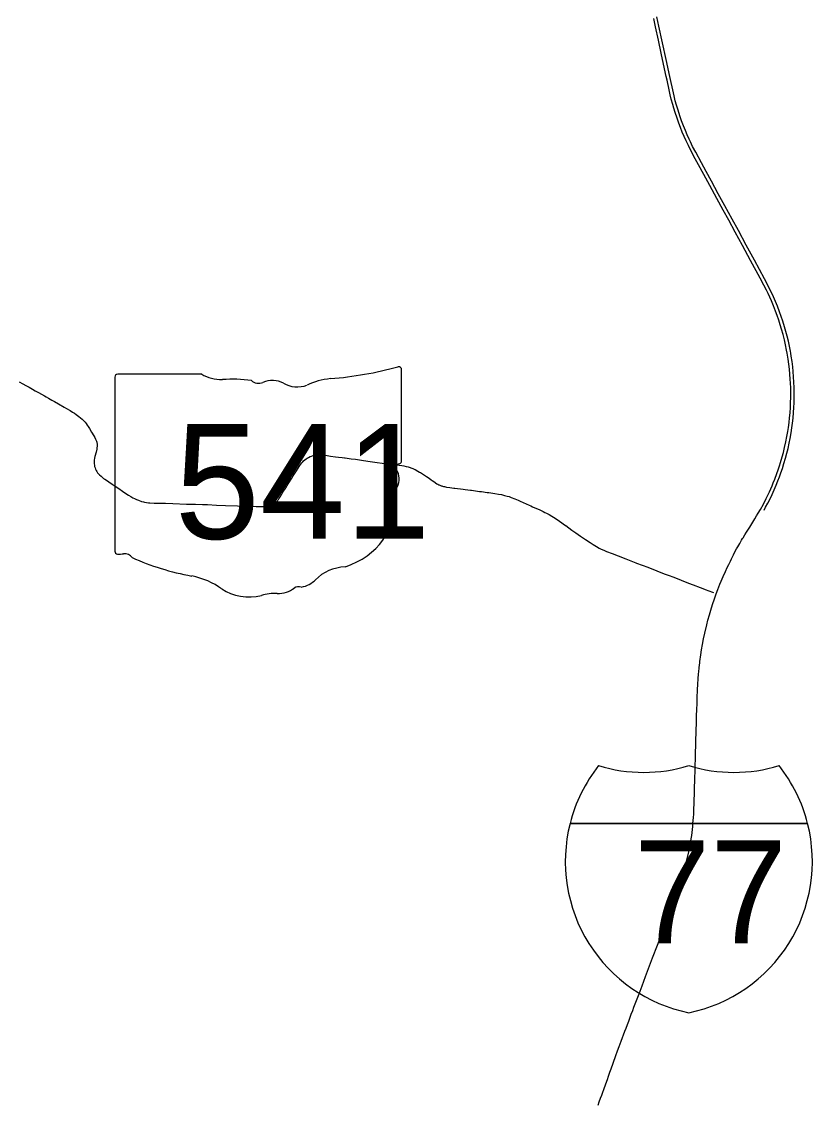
# Model space of a CAD drawing. Extents: x 1761803 to 2441803, y 509895 to 949895.
# Drawn here: x 2217062 to 2236267, y 865604 to 891870 of the extents above; entities that cross this region are included whole.
import ezdxf

# ---------------------------------------------------------------- set-up
doc = ezdxf.new("R2010")
doc.units = 0
for name, color, linetype in [('GM_X_Minor_Lake', 7, 'Continuous'), ('GM_X_Minor_River', 7, 'Continuous'), ('GM_X_Township_Road', 7, 'Continuous'), ('GM_X_Unincorporated_Location', 7, 'Continuous')]:
    doc.layers.add(name, color=color, linetype=linetype)

msp = doc.modelspace()

# ---------------------------------------------------------------- linework, layer by layer
at = {"layer": 'GM_X_Minor_Lake'}
for points in [[(2217005, 883126), (2217091, 883078), (2217165, 883037), (2217245, 882992), (2217326, 882947), (2217394, 882909), (2217474, 882863), (2217542, 882824), (2217614, 882784), (2217656, 882759), (2217719, 882724), (2217797, 882681), (2217857, 882648), (2217957, 882592), (2218096, 882511), (2218149, 882480), (2218240, 882427), (2218301, 882389), (2218345, 882360), (2218388, 882330), (2218454, 882282), (2218495, 882250), (2218532, 882218), (2218570, 882181), (2218603, 882144), (2218632, 882109), (2218657, 882074), (2218681, 882039), (2218709, 881994), (2218762, 881904), (2218814, 881816), (2218838, 881773), (2218858, 881735), (2218874, 881699), (2218881, 881680), (2218886, 881663), (2218891, 881645), (2218894, 881624), (2218897, 881602), (2218897, 881581), (2218897, 881559), (2218895, 881543), (2218893, 881526), (2218886, 881487), (2218870, 881420), (2218844, 881315), (2218834, 881273), (2218825, 881225), (2218822, 881208), (2218821, 881188), (2218821, 881171), (2218822, 881153), (2218824, 881132), (2218829, 881100), (2218836, 881069), (2218846, 881035), (2218859, 881001), (2218873, 880972), (2218889, 880944), (2218908, 880918), (2218928, 880893), (2218955, 880864), (2218991, 880831), (2219023, 880803), (2219054, 880780), (2219086, 880758), (2219145, 880717), (2219183, 880692), (2219260, 880642), (2219334, 880593), (2219422, 880535), (2219514, 880470), (2219592, 880416), (2219661, 880371), (2219717, 880337), (2219765, 880310), (2219803, 880291), (2219850, 880269), (2219902, 880248), (2219975, 880222), (2220019, 880208), (2220050, 880200), (2220092, 880192), (2220141, 880186), (2220176, 880183), (2220278, 880180), (2220553, 880175), (2220734, 880169), (2221065, 880157), (2221288, 880151), (2221455, 880145), (2221580, 880142), (2221793, 880133), (2222016, 880124), (2222308, 880114), (2222596, 880105), (2222757, 880100), (2222858, 880099), (2222937, 880099), (2222992, 880101), (2223034, 880105), (2223054, 880108), (2223073, 880112), (2223089, 880116), (2223104, 880120), (2223117, 880124), (2223131, 880130), (2223144, 880135), (2223158, 880142), (2223170, 880148), (2223183, 880156), (2223194, 880162), (2223205, 880170), (2223223, 880184), (2223240, 880199), (2223251, 880210), (2223262, 880222), (2223274, 880236), (2223287, 880252), (2223298, 880268), (2223309, 880284), (2223341, 880334), (2223380, 880398), (2223392, 880417), (2223476, 880547), (2223539, 880647), (2223623, 880784), (2223659, 880842), (2223739, 880966), (2223803, 881066), (2223838, 881118), (2223866, 881154), (2223893, 881184), (2223911, 881203), (2223938, 881227), (2223970, 881251), (2224001, 881271), (2224033, 881288), (2224071, 881307), (2224105, 881320), (2224143, 881332), (2224182, 881341), (2224199, 881345), (2224218, 881348), (2224236, 881351), (2224257, 881353), (2224278, 881354), (2224300, 881354), (2224330, 881354), (2224379, 881350), (2224441, 881342), (2224568, 881323), (2224688, 881306), (2224759, 881298), (2224850, 881287), (2224906, 881281), (2224922, 881279), (2225068, 881258), (2225172, 881243), (2225317, 881221), (2225467, 881200), (2225587, 881182), (2225700, 881166), (2225821, 881150), (2225898, 881139), (2226016, 881125), (2226231, 881100), (2226293, 881092), (2226344, 881083), (2226399, 881072), (2226450, 881059), (2226497, 881044), (2226518, 881037), (2226540, 881028), (2226560, 881020), (2226560, 881020)], [(2226560, 881020), (2226580, 881011), (2226598, 881002), (2226618, 880992), (2226682, 880957), (2226728, 880931)], [(2226728, 880931), (2226750, 880919), (2226800, 880889), (2226847, 880860), (2226894, 880828), (2226958, 880783), (2227010, 880745)], [(2227010, 880745), (2227059, 880710), (2227062, 880708), (2227115, 880671), (2227149, 880651), (2227169, 880639), (2227192, 880627), (2227206, 880620), (2227221, 880613), (2227236, 880607), (2227251, 880601), (2227259, 880599)], [(2227259, 880599), (2227269, 880596), (2227288, 880590), (2227309, 880585), (2227330, 880580), (2227354, 880575), (2227381, 880570), (2227465, 880558), (2227562, 880545), (2227581, 880542), (2227650, 880532), (2227721, 880522), (2227789, 880514), (2227838, 880509), (2227962, 880495), (2227989, 880492), (2228034, 880487), (2228185, 880465), (2228235, 880458), (2228365, 880439), (2228410, 880433)], [(2228410, 880433), (2228553, 880413), (2228641, 880399), (2228715, 880385), (2228788, 880368), (2228855, 880351), (2228902, 880336), (2228955, 880317), (2229043, 880282), (2229118, 880250)], [(2229118, 880250), (2229167, 880229), (2229392, 880129), (2229427, 880112), (2229474, 880091), (2229645, 880015), (2229733, 879974), (2229773, 879955), (2229811, 879935), (2229874, 879901), (2229942, 879860), (2230019, 879810), (2230123, 879741), (2230271, 879637)], [(2230271, 879637), (2230279, 879632), (2230429, 879526), (2230526, 879458), (2230639, 879380), (2230758, 879298), (2230869, 879223), (2230946, 879174), (2231028, 879125), (2231093, 879088), (2231140, 879064), (2231202, 879034), (2231265, 879008), (2231405, 878953), (2231552, 878896), (2231739, 878823), (2231977, 878732)], [(2231977, 878732), (2231999, 878723), (2232269, 878620), (2232492, 878533), (2232627, 878482), (2232691, 878457), (2232761, 878430), (2232899, 878377), (2233260, 878239), (2233376, 878194), (2233545, 878130), (2233687, 878075), (2233725, 878061), (2233867, 878006)]]:
    msp.add_lwpolyline(points, dxfattribs=at)
at = {"layer": 'GM_X_Minor_River'}
for points in [[(2231063, 865556), (2231093, 865639), (2231125, 865729), (2231151, 865803), (2231178, 865877), (2231201, 865942), (2231250, 866081), (2231288, 866186), (2231317, 866266), (2231350, 866359), (2231381, 866445), (2231428, 866578), (2231496, 866769), (2231536, 866881), (2231575, 866988), (2231622, 867114), (2231712, 867353), (2231741, 867430), (2231775, 867519), (2231806, 867602), (2231869, 867771), (2231903, 867860), (2231933, 867939), (2231980, 868062), (2232058, 868267), (2232131, 868457), (2232217, 868684), (2232289, 868877), (2232386, 869135), (2232507, 869448), (2232569, 869612), (2232623, 869761), (2232689, 869939), (2232728, 870051), (2232810, 870283), (2232884, 870490), (2232974, 870743), (2233011, 870842), (2233056, 870969), (2233056, 870970), (2233109, 871126), (2233141, 871226), (2233173, 871337), (2233203, 871454), (2233235, 871577), (2233265, 871710), (2233278, 871771), (2233285, 871800), (2233287, 871813), (2233297, 871868), (2233304, 871906), (2233313, 871952), (2233316, 871971), (2233324, 872026), (2233336, 872107), (2233345, 872179), (2233354, 872254), (2233361, 872329), (2233368, 872401), (2233374, 872470), (2233380, 872545), (2233385, 872627), (2233388, 872699), (2233391, 872778), (2233393, 872853), (2233396, 872928), (2233398, 873010), (2233401, 873082), (2233402, 873164), (2233405, 873240), (2233406, 873315), (2233411, 873407), (2233413, 873472), (2233414, 873551), (2233418, 873626), (2233418, 873689), (2233421, 873764), (2233423, 873839), (2233425, 873935), (2233428, 874013), (2233429, 874095), (2233432, 874170), (2233434, 874243), (2233437, 874321), (2233439, 874400), (2233441, 874475), (2233444, 874560), (2233445, 874626), (2233448, 874714), (2233450, 874790), (2233451, 874882), (2233455, 874967), (2233457, 875052), (2233461, 875131), (2233463, 875203), (2233466, 875281), (2233472, 875458), (2233478, 875639), (2233485, 875789), (2233492, 875907), (2233503, 876038), (2233507, 876074), (2233518, 876184), (2233531, 876298), (2233536, 876334), (2233557, 876493), (2233577, 876620), (2233598, 876742), (2233625, 876881), (2233656, 877022), (2233703, 877223), (2233732, 877340), (2233767, 877467), (2233799, 877577), (2233842, 877715), (2233890, 877858), (2233931, 877975), (2233933, 877980), (2233970, 878080), (2234022, 878214), (2234050, 878280), (2234099, 878395), (2234155, 878521), (2234198, 878613), (2234236, 878689), (2234276, 878772), (2234304, 878828), (2234351, 878921), (2234380, 878976), (2234428, 879066), (2234455, 879114), (2234504, 879200), (2234549, 879276), (2234574, 879318), (2234586, 879338), (2234630, 879411), (2234668, 879472), (2234713, 879545), (2234746, 879598), (2234795, 879679), (2234870, 879798), (2234912, 879869), (2234953, 879936), (2235005, 880027), (2235078, 880156), (2235147, 880290), (2235179, 880355), (2235226, 880456), (2235289, 880601), (2235318, 880670), (2235355, 880762), (2235407, 880900), (2235439, 880986), (2235472, 881086), (2235497, 881167), (2235536, 881300), (2235564, 881408), (2235594, 881532), (2235624, 881667), (2235649, 881796), (2235670, 881916), (2235686, 882016), (2235701, 882133), (2235713, 882248), (2235724, 882375), (2235733, 882503), (2235739, 882624), (2235742, 882746), (2235743, 882857), (2235741, 882979), (2235737, 883094), (2235732, 883192), (2235723, 883313), (2235711, 883431), (2235696, 883555), (2235679, 883675), (2235663, 883775), (2235654, 883823), (2235641, 883895), (2235615, 884023), (2235588, 884142), (2235556, 884272), (2235521, 884399), (2235488, 884512), (2235452, 884625), (2235416, 884731), (2235375, 884841), (2235324, 884969), (2235274, 885087), (2235235, 885178), (2235193, 885267), (2235151, 885352), (2235091, 885469), (2234998, 885642), (2234765, 886072), (2234569, 886432), (2234390, 886760), (2234235, 887046), (2234102, 887291), (2233946, 887576), (2233775, 887893), (2233632, 888155), (2233501, 888394), (2233423, 888538), (2233318, 888739), (2233256, 888862), (2233202, 888974), (2233155, 889078), (2233107, 889190), (2233064, 889296), (2233022, 889406), (2232981, 889524), (2232935, 889660), (2232901, 889770), (2232877, 889855), (2232841, 889988), (2232816, 890090), (2232787, 890214), (2232737, 890448), (2232718, 890539), (2232679, 890721), (2232597, 891102), (2232527, 891420), (2232457, 891747), (2232414, 891949)], [(2235093, 880007), (2235133, 880079), (2235186, 880177), (2235239, 880283), (2235290, 880389), (2235339, 880500), (2235388, 880614), (2235432, 880721), (2235469, 880819), (2235503, 880914), (2235540, 881023), (2235578, 881145), (2235616, 881274), (2235648, 881391), (2235677, 881509), (2235705, 881633), (2235729, 881752), (2235753, 881888), (2235771, 882008), (2235786, 882122), (2235799, 882245), (2235811, 882379), (2235819, 882497), (2235824, 882615), (2235828, 882746), (2235828, 882864), (2235826, 882988), (2235821, 883119), (2235813, 883247), (2235803, 883378), (2235791, 883492), (2235774, 883615), (2235754, 883751), (2235742, 883820), (2235733, 883871), (2235710, 883993), (2235684, 884111), (2235656, 884229), (2235626, 884343), (2235591, 884463), (2235550, 884598), (2235512, 884710), (2235471, 884824), (2235420, 884958), (2235371, 885077), (2235325, 885185), (2235284, 885274), (2235238, 885369), (2235185, 885474), (2235105, 885625), (2234862, 886075), (2234661, 886440), (2234470, 886795), (2234318, 887074), (2234139, 887399), (2233981, 887690), (2233817, 887993), (2233689, 888229), (2233573, 888443), (2233436, 888697), (2233359, 888842), (2233306, 888948), (2233272, 889019), (2233225, 889123), (2233182, 889223), (2233136, 889339), (2233090, 889462), (2233048, 889583), (2233004, 889720), (2232969, 889840), (2232938, 889951), (2232908, 890072), (2232875, 890212), (2232822, 890462), (2232805, 890541), (2232716, 890949), (2232540, 891757), (2232491, 891991)]]:
    msp.add_lwpolyline(points, dxfattribs=at)
at = {"layer": 'GM_X_Township_Road'}
for p, q in [((2226290, 881207), (2226290, 883418)), ((2219330, 883241), (2219330, 879014)), ((2221437, 883314), (2219398, 883314)), ((2226290, 881208), (2226290, 881207))]:
    msp.add_line(p, q, dxfattribs=at)
for centre, major_axis, start_param, end_param in [((2223811, 889076), (7382, 0), 4.814394, 5.042369), ((2226213, 883428), (77.5, 0), 6.141152, 7.989035), ((2219409, 883250), (80.6, 0), 1.712693, 3.28349), ((2221922, 883804), (782, 0), 4.042523, 4.731795), ((2222182, 880941), (2808, 0), 1.404758, 1.657858), ((2222819, 883272), (226, 0), 3.836095, 5.185415), ((2223150, 882783), (469, 0), 0.950623, 2.079405), ((2223756, 883453), (564, 0), 4.081561, 5.145723), ((2224753, 882023), (1485, 0), 1.699011, 2.107814), ((2226273, 881045), (120, 0), 1.883978, 3.671073), ((2225510, 880766), (720, 0), 5.934695, 6.695948), ((2226208, 881199), (82.9, 0), 5.05454, 6.418171), ((2226568, 880282), (524, 0), 2.387724, 3.262537), ((2224224, 880001), (1846, 0), 5.101752, 6.440018), ((2219410, 879005), (81.4, 0), 3.00124, 4.508301), ((2219422, 879438), (621, 0), 4.665946, 4.897461), ((2219549, 878771), (224, 0), 0.519207, 1.627899), ((2222376, 882568), (5331, 0), 4.195997, 4.488961), ((2225003, 877828), (1011, 0), 1.647645, 2.488434), ((2220787, 877116), (1668, 0), 0.823519, 1.323587), ((2223279, 878433), (564, 0), 4.691044, 5.507374), ((2223789, 878024), (159, 0), 1.147584, 2.315152), ((2223722, 878605), (597, 0), 4.937069, 5.64225), ((2222591, 878750), (1058, 0), 4.026481, 4.996735), ((2223202, 877288), (870, 0), 1.495662, 1.94098)]:
    msp.add_ellipse(centre, major_axis=major_axis, ratio=0.8, start_param=start_param, end_param=end_param, dxfattribs=at)
at = {"layer": 'GM_X_Unincorporated_Location'}
for p, q in [((2230382, 872398), (2236153, 872398)), ((2236153, 872398), (2230382, 872398)), ((2236153, 872398), (2230382, 872398))]:
    msp.add_line(p, q, dxfattribs=at)
for centre, start, end in [((2234017, 871479), 141.669, 165.8066), ((2232171, 877391), 253.0091, 286.9909), ((2234363, 877391), 253.0091, 286.9909), ((2232517, 871479), 14.1934, 38.331), ((2234017, 871479), 165.8066, 258.463), ((2232517, 871479), 281.537, 14.1934)]:
    msp.add_arc(centre, 3750, start, end, dxfattribs=at)

# ---------------------------------------------------------------- texts
at = {"layer": 'GM_X_Township_Road'}
msp.add_text('541', height=2784.4, dxfattribs=at).set_placement((2220778, 879312))
at = {"layer": 'GM_X_Unincorporated_Location'}
msp.add_text('77', height=2500, dxfattribs=at).set_placement((2231931, 869492))

doc.saveas('drawing.dxf')
